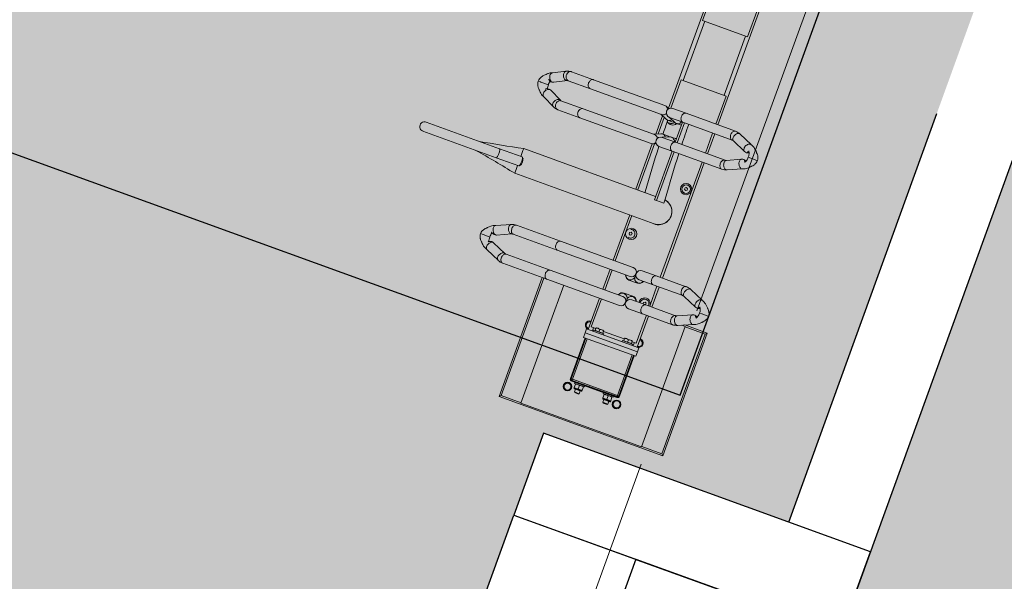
# Model space of a CAD drawing. Header units: metres. Extents: x 134157 to 138734, y 451157 to 455772.
# Tile 704 of 1056: x 136637.07 to 136639.34, y 454018.14 to 454019.43. Entities that reach past the tile are written whole.
import ezdxf

# ---------------------------------------------------------------- set-up
doc = ezdxf.new("R2010")
doc.units = ezdxf.units.M
doc.set_wipeout_variables(frame=1)
doc.linetypes.add('HIDDEN__G5', pattern=[1.125, 0.75, -0.375])
doc.linetypes.add('TR18X20__G2', pattern=[2.6, 1, -0.4, 0, -0.4, 0, -0.4, 0, -0.4])
doc.layers.add('-DR-alg-hulplijnen', color=210, linetype='Continuous', plot=False)
doc.layers.add('-DR-nw-gr-arc-gras', color=7, linetype='Continuous', true_color=0xb5d5a4)
doc.layers.add('-DR-nw-rio-HWA 125', color=170, linetype='HIDDEN__G5', lineweight=13)
doc.layers.add('-DR-nw-vh-arc-tegels 300x300x45', color=253, linetype='Continuous', lineweight=9)
doc.layers.add('-DR-nw-vh-arc-sbs kf bruinrood rabat halfsteens', color=7, linetype='Continuous', lineweight=9, true_color=0xb88485)
for name, color, linetype in [('-DR-nw-vh-band 18-20x25', 2, 'TR18X20__G2'), ('-DR-nw-vh-band 18-20x25 Inritperronbanden', 2, 'Continuous'), ('-DR-nw-vh-block invalide oprit dubbelklinkers', 252, 'Continuous'), ('-DR-nw-vh-block invalide oprit tegels 300x300x60', 252, 'Continuous'), ('-DR-nw-vh-block oprit Utrecht 80cm diep', 7, 'Continuous'), ('-DR-nw-vh-geleidelijntegels noppentegels 300x300x60', 250, 'Continuous'), ('-DR-nw-vh-kantverharding', 3, 'Continuous'), ('-DR-nw-vh-scheiding verhardingen trottoir', 1, 'Continuous'), ('VELOPA-FIG15', 1, 'Continuous'), ('VELOPA-FIG25', 1, 'Continuous')]:
    doc.layers.add(name, color=color, linetype=linetype)
pattern_1 = [(115.335625, (136419.71802, 453326.2367), (-0.223681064, -0.105903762), [0.06, -0.187485]), (205.335625, (136419.71802, 453326.2367), (0.105903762, -0.223681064), [0.06, -0.187485])]

# ---------------------------------------------------------------- blocks, each defined once
blk = doc.blocks.new('*U2306')
at = {"layer": '-DR-alg-hulplijnen', "flags": 128}
blk.add_lwpolyline([(-40, 130), (-40, -1795), (1510, -1795), (1510, 130)], close=True, dxfattribs=at)
at = {"layer": 'VELOPA-FIG15', "color": 252, "linetype": 'Continuous', "lineweight": 9}
for p, q in [((1449.5, -124), (1449.5, 4)), ((1559.5, 0), (1559.5, -0.7)), ((827, -10), (682, -10)), ((1439.5, -10), (1432, -10)), ((1460.5, -5), (1559.5, -5)), ((1559.5, -2), (1559.5, -0.7)), ((1559.5, -5), (1559.5, -2)), ((1559.5, -5), (1559.5, -115)), ((1562.5, -5), (1559.5, -5)), ((1563.8, -5), (1562.5, -5)), ((1564.5, -5), (1563.8, -5)), ((1578, -34.4), (1578, -15.6)), ((1578, -104.4), (1578, -85.6)), ((827, -110), (682, -110)), ((1439.5, -110), (1432, -110)), ((1559.5, -115), (1460.5, -115)), ((1559.5, -115), (1562.5, -115)), ((1559.5, -115), (1559.5, -118)), ((1559.5, -118), (1559.5, -119.3)), ((1559.5, -119.3), (1559.5, -120)), ((1563.8, -115), (1562.5, -115)), ((1564.5, -115), (1563.8, -115))]:
    blk.add_line(p, q, dxfattribs=at)
at = {"layer": 'VELOPA-FIG15', "color": 252, "linetype": 'Continuous', "lineweight": 9, "flags": 128}
for points in [[(1293.2, 61.5), (1292.9, 60.9), (1292.1, 59.9), (1291, 59.2), (1289.7, 58.6), (1288.1, 58.3), (1286.4, 58.2), (1284.6, 58.4), (1282.7, 58.8), (1280.8, 59.4), (1279, 60.2), (1277.4, 61.3), (1275.9, 62.4), (1274.7, 63.7), (1273.7, 65.1), (1273.1, 66.4), (1272.7, 67.8), (1272.7, 69.1), (1273.1, 70.3)], [(1340.8, 61.5), (1341.1, 60.9), (1341.9, 59.9), (1343, 59.2), (1344.3, 58.6), (1345.9, 58.3), (1347.6, 58.2), (1349.4, 58.4), (1351.3, 58.8), (1353.2, 59.4), (1355, 60.2), (1356.6, 61.3), (1358.1, 62.4), (1359.3, 63.7), (1360.3, 65.1), (1360.9, 66.4), (1361.3, 67.8), (1361.3, 69.1), (1360.9, 70.3)], [(918.2, 46), (917.9, 45.5), (917.1, 44.5), (916, 43.7), (914.7, 43.1), (913.1, 42.8), (911.4, 42.7), (909.6, 42.8), (907.7, 43.2), (905.8, 43.8), (904, 44.7), (902.4, 45.7), (900.9, 46.9), (899.7, 48.2), (898.7, 49.6), (898.1, 51), (897.7, 52.4), (897.7, 53.7), (898.1, 54.9), (898.1, 55)], [(965.8, 46), (966.1, 45.5), (966.9, 44.5), (968, 43.7), (969.3, 43.1), (970.9, 42.8), (972.6, 42.7), (974.4, 42.8), (976.3, 43.2), (978.2, 43.8), (980, 44.7), (981.6, 45.7), (983.1, 46.9), (984.3, 48.2), (985.3, 49.6), (985.9, 51), (986.3, 52.4), (986.3, 53.7), (985.9, 54.9), (985.9, 55)], [(1292.5, 58.1), (1292.3, 56.8), (1291.8, 55.5), (1290.9, 54.4), (1289.8, 53.3), (1288.4, 52.4), (1286.7, 51.7), (1284.9, 51.2), (1283, 50.9), (1281, 50.9), (1279.1, 51), (1277.2, 51.4), (1275.4, 52.1), (1273.9, 52.9), (1272.6, 53.8), (1271.6, 55), (1270.9, 56.2), (1270.5, 57.4), (1270.5, 58.1)], [(1341.5, 58.1), (1341.7, 56.8), (1342.2, 55.5), (1343.1, 54.4), (1344.2, 53.3), (1345.6, 52.4), (1347.3, 51.7), (1349.1, 51.2), (1351, 50.9), (1353, 50.9), (1354.9, 51), (1356.8, 51.4), (1358.6, 52.1), (1360.1, 52.9), (1361.4, 53.8), (1362.4, 55), (1363.1, 56.2), (1363.5, 57.4), (1363.5, 58.1)], [(917.5, 42.9), (917.3, 41.6), (916.8, 40.3), (915.9, 39.1), (914.8, 38), (913.4, 37.1), (911.7, 36.4), (909.9, 35.8), (908, 35.5), (906, 35.5), (904.1, 35.7), (902.2, 36.1), (900.4, 36.7), (898.9, 37.5), (897.6, 38.5), (896.6, 39.7), (895.9, 40.9), (895.5, 42.2), (895.5, 42.9)], [(966.5, 42.9), (966.7, 41.6), (967.2, 40.3), (968.1, 39.1), (969.2, 38), (970.6, 37.1), (972.3, 36.4), (974.1, 35.8), (976, 35.5), (978, 35.5), (979.9, 35.7), (981.8, 36.1), (983.6, 36.7), (985.1, 37.5), (986.4, 38.5), (987.4, 39.7), (988.1, 40.9), (988.5, 42.2), (988.5, 42.9)], [(1292.5, -14.9), (1292.3, -16.1), (1291.8, -17.4), (1290.9, -18.6), (1289.8, -19.6), (1288.4, -20.5), (1286.7, -21.2), (1284.9, -21.7), (1283, -22), (1281, -22.1), (1279.1, -21.9), (1277.2, -21.5), (1275.4, -20.9), (1273.9, -20.1), (1272.6, -19.1), (1271.6, -18), (1270.9, -16.8), (1270.5, -15.5), (1270.5, -14.9)], [(1341.5, -14.9), (1341.7, -16.1), (1342.2, -17.4), (1343.1, -18.6), (1344.2, -19.6), (1345.6, -20.5), (1347.3, -21.2), (1349.1, -21.7), (1351, -22), (1353, -22.1), (1354.9, -21.9), (1356.8, -21.5), (1358.6, -20.9), (1360.1, -20.1), (1361.4, -19.1), (1362.4, -18), (1363.1, -16.8), (1363.5, -15.5), (1363.5, -14.9)], [(917.5, -78.1), (917.3, -79.4), (916.8, -80.7), (915.9, -81.9), (914.8, -83), (913.4, -83.9), (911.7, -84.6), (909.9, -85.2), (908, -85.5), (906, -85.5), (904.1, -85.3), (902.2, -84.9), (900.4, -84.3), (898.9, -83.5), (897.6, -82.5), (896.6, -81.3), (895.9, -80.1), (895.5, -78.8), (895.5, -78.1)], [(966.5, -78.1), (966.7, -79.4), (967.2, -80.7), (968.1, -81.9), (969.2, -83), (970.6, -83.9), (972.3, -84.6), (974.1, -85.2), (976, -85.5), (978, -85.5), (979.9, -85.3), (981.8, -84.9), (983.6, -84.3), (985.1, -83.5), (986.4, -82.5), (987.4, -81.3), (988.1, -80.1), (988.5, -78.8), (988.5, -78.1)], [(1292.5, -249), (1292.3, -250.3), (1291.8, -251.6), (1290.9, -252.7), (1289.8, -253.8), (1288.4, -254.7), (1286.7, -255.4), (1284.9, -256), (1283, -256.3), (1281, -256.3), (1279.1, -256.1), (1277.2, -255.7), (1275.4, -255.1), (1273.9, -254.3), (1272.6, -253.3), (1271.6, -252.2), (1270.9, -250.9), (1270.5, -249.6), (1270.5, -249)], [(1341.5, -249), (1341.7, -250.3), (1342.2, -251.6), (1343.1, -252.7), (1344.2, -253.8), (1345.6, -254.7), (1347.3, -255.4), (1349.1, -256), (1351, -256.3), (1353, -256.3), (1354.9, -256.1), (1356.8, -255.7), (1358.6, -255.1), (1360.1, -254.3), (1361.4, -253.3), (1362.4, -252.2), (1363.1, -250.9), (1363.5, -249.6), (1363.5, -249)], [(917.5, -304.2), (917.3, -305.7), (916.8, -307.1), (915.9, -308.5), (914.8, -309.7), (913.4, -310.7), (911.7, -311.6), (909.9, -312.1), (908, -312.5), (906, -312.5), (904.1, -312.3), (902.2, -311.9), (900.4, -311.2), (898.9, -310.2), (897.6, -309.1), (896.6, -307.8), (895.9, -306.4), (895.5, -304.9), (895.5, -304.2)], [(966.5, -304.2), (966.7, -305.7), (967.2, -307.1), (968.1, -308.5), (969.2, -309.7), (970.6, -310.7), (972.3, -311.6), (974.1, -312.1), (976, -312.5), (978, -312.5), (979.9, -312.3), (981.8, -311.9), (983.6, -311.2), (985.1, -310.2), (986.4, -309.1), (987.4, -307.8), (988.1, -306.4), (988.5, -304.9), (988.5, -304.2)], [(917.5, -358.2), (917.3, -359.7), (916.8, -361.2), (915.9, -362.5), (914.8, -363.7), (913.4, -364.8), (911.7, -365.6), (909.9, -366.2), (908, -366.5), (906, -366.6), (904.1, -366.4), (902.2, -365.9), (900.4, -365.2), (898.9, -364.3), (897.6, -363.1), (896.6, -361.8), (895.9, -360.4), (895.5, -359), (895.5, -358.2)], [(918, -360), (918.4, -361.2), (918.6, -362.7)], [(966, -360), (965.6, -361.2), (965.4, -362.7)], [(966.5, -358.2), (966.7, -359.7), (967.2, -361.2), (968.1, -362.5), (969.2, -363.7), (970.6, -364.8), (972.3, -365.6), (974.1, -366.2), (976, -366.5), (978, -366.6), (979.9, -366.4), (981.8, -365.9), (983.6, -365.2), (985.1, -364.3), (986.4, -363.1), (987.4, -361.8), (988.1, -360.4), (988.5, -359), (988.5, -358.2)], [(1292.5, -356.7), (1292.3, -358.1), (1291.8, -359.3), (1290.9, -360.5), (1289.8, -361.6), (1288.4, -362.5), (1286.7, -363.2), (1284.9, -363.7), (1283, -364), (1281, -364.1), (1279.1, -363.9), (1277.2, -363.5), (1275.4, -362.9), (1273.9, -362.1), (1272.6, -361.1), (1271.6, -359.9), (1270.9, -358.7), (1270.5, -357.4), (1270.5, -356.7)], [(1293.6, -361.9), (1293.4, -363.2), (1292.9, -364.6), (1292.1, -366), (1291, -367.3), (1289.7, -368.6), (1288.1, -369.7), (1286.4, -370.6), (1284.6, -371.4), (1282.7, -371.9), (1280.8, -372.1), (1279, -372.2), (1277.4, -372), (1275.9, -371.5), (1274.7, -370.8), (1273.7, -369.9), (1273.1, -368.9)], [(1293.2, -360), (1293.4, -360.6), (1293.6, -361.9)], [(1340.8, -360), (1340.6, -360.6), (1340.4, -361.9)], [(1340.4, -361.9), (1340.6, -363.2), (1341.1, -364.6), (1341.9, -366), (1343, -367.3), (1344.3, -368.6), (1345.9, -369.7), (1347.6, -370.6), (1349.4, -371.4), (1351.3, -371.9), (1353.2, -372.1), (1355, -372.2), (1356.6, -372), (1358.1, -371.5), (1359.3, -370.8), (1360.3, -369.9), (1360.9, -368.9)], [(1341.5, -356.7), (1341.7, -358.1), (1342.2, -359.3), (1343.1, -360.5), (1344.2, -361.6), (1345.6, -362.5), (1347.3, -363.2), (1349.1, -363.7), (1351, -364), (1353, -364.1), (1354.9, -363.9), (1356.8, -363.5), (1358.6, -362.9), (1360.1, -362.1), (1361.4, -361.1), (1362.4, -359.9), (1363.1, -358.7), (1363.5, -357.4), (1363.5, -356.7)], [(918.6, -362.7), (918.4, -364.2), (917.9, -365.8), (917.1, -367.3), (916, -368.7), (914.7, -370.1), (913.1, -371.2), (911.4, -372.2), (909.6, -372.9), (907.7, -373.4), (905.8, -373.6), (904, -373.5), (902.4, -373.1), (900.9, -372.5), (899.7, -371.6), (898.7, -370.6), (898.3, -369.9)], [(965.4, -362.7), (965.6, -364.2), (966.1, -365.8), (966.9, -367.3), (968, -368.7), (969.3, -370.1), (970.9, -371.2), (972.6, -372.2), (974.4, -372.9), (976.3, -373.4), (978.2, -373.6), (980, -373.5), (981.6, -373.1), (983.1, -372.5), (984.3, -371.6), (985.3, -370.6), (985.7, -369.9)], [(1129.5, -450.9), (1127.5, -451), (1125.6, -451.1), (1123.9, -451.3), (1122.3, -451.6), (1120.9, -451.9), (1119.8, -452.3), (1119, -452.8), (1118.6, -453.2), (1118.5, -453.6)], [(1140.5, -453.6), (1140.4, -453.2), (1140, -452.8), (1139.2, -452.3), (1138.1, -451.9), (1136.7, -451.6), (1135.1, -451.3), (1133.4, -451.1), (1131.5, -451), (1129.5, -450.9)]]:
    blk.add_lwpolyline(points, dxfattribs=at)
at = {"layer": 'VELOPA-FIG25', "color": 252, "linetype": 'Continuous', "lineweight": 9}
for p, q in [((1354.5, 140), (1354.5, 85)), ((1358, 136.5), (1354.5, 140)), ((1654.5, 140), (1354.5, 140)), ((1358, 136.5), (1358, 87.5)), ((1651, 136.5), (1358, 136.5)), ((1651, 136.5), (1654.5, 140)), ((1651, 87.5), (1651, 136.5)), ((1654.5, -260), (1654.5, 140)), ((942, 112), (942, 113.7)), ((1317, 128.4), (1317, 130)), ((1317, 128), (1317, 128.4)), ((1317, 114), (1317, 128)), ((1317, 114), (1317, 113.7)), ((1317, 113.7), (1317, 107.5)), ((942, 111.6), (942, 112)), ((942, 97.2), (942, 111.6)), ((942, 97.2), (942, 96.9)), ((942, 96.9), (942, 90.7)), ((1287.3, 103), (1273.1, 70.3)), ((1293.2, 61.5), (1307.6, 94.4)), ((1326.4, 94.4), (1340.8, 61.5)), ((1360.9, 70.3), (1346.7, 103)), ((912.4, 87), (898.1, 55)), ((918.2, 46), (932.5, 78.2)), ((951.5, 78.2), (965.8, 46)), ((985.9, 55), (971.6, 87)), ((1357, 87.5), (1357, 79.3)), ((1652, 87.5), (1357, 87.5)), ((1652, -207.5), (1652, 87.5)), ((1270.5, 58.1), (1270.5, -14.9)), ((1292.5, -14.9), (1292.5, 58.1)), ((1341.5, 58.1), (1341.5, -14.9)), ((1363.5, -14.9), (1363.5, 58.1)), ((895.5, 42.9), (895.5, -78.1)), ((917.5, -78.1), (917.5, 42.9)), ((966.5, 42.9), (966.5, -78.1)), ((988.5, -78.1), (988.5, 42.9)), ((895.5, 0), (613.5, 0)), ((966.5, 0), (917.5, 0)), ((1270.5, 0), (988.5, 0)), ((1341.5, 0), (1292.5, 0)), ((1439.5, 0), (1363.5, 0)), ((1434.1, 8), (1424.9, 8)), ((1439.5, -124), (1439.5, 4)), ((1439.5, 4), (1449.5, 4)), ((1449.5, 4), (1460.5, 4)), ((1460.5, -124), (1460.5, 4)), ((1559.5, 0), (1460.5, 0)), ((1584.1, 8), (1574.9, 8)), ((682, -5.2), (613.5, -5.2)), ((682, -115.2), (682, -5.2)), ((895.5, -5.2), (827, -5.2)), ((827, -5.2), (827, -115.2)), ((966.5, -5.2), (917.5, -5.2)), ((1270.5, -5.2), (988.5, -5.2)), ((1056, -18.5), (1057.8, -15.5)), ((1057.8, -21.5), (1056, -18.5)), ((1057.8, -15.5), (1061.2, -15.5)), ((1061.2, -21.5), (1057.8, -21.5)), ((1061.2, -15.5), (1063, -18.5)), ((1063, -18.5), (1061.2, -21.5)), ((1270.5, -14.9), (1270.5, -49.2)), ((1341.5, -5.2), (1292.5, -5.2)), ((1292.5, -49.2), (1292.5, -14.9)), ((1336, -18.5), (1337.8, -15.5)), ((1337.8, -21.5), (1336, -18.5)), ((1337.8, -15.5), (1341.2, -15.5)), ((1341.2, -21.5), (1337.8, -21.5)), ((1341.2, -15.5), (1341.5, -16)), ((1341.5, -21), (1341.2, -21.5)), ((1341.5, -14.9), (1341.5, -49.2)), ((1432, -5.2), (1363.5, -5.2)), ((1363.5, -49.2), (1363.5, -14.9)), ((1429.5, -15.5), (1429.5, -15.5)), ((1431, -15.5), (1429.5, -15.5)), ((1436.2, -15.5), (1431, -15.5)), ((1432, -15.5), (1432, -5.2)), ((1437, -15.5), (1436.2, -15.5)), ((1436.2, -15.5), (1436.2, -20.3)), ((1436.2, -20.3), (1436.2, -25)), ((1439.5, -13), (1437, -13)), ((1437, -37), (1437, -13)), ((1559.5, -0.7), (1460.5, -0.7)), ((1559.5, -2), (1460.5, -2)), ((1562.5, -115), (1562.5, -5)), ((1563.8, -115), (1563.8, -5)), ((1564.5, -5), (1564.5, -115)), ((1567, -13), (1564.5, -13)), ((1567, -13), (1567, -37)), ((1567, -15.5), (1567, -15.5)), ((1567.7, -15.5), (1567, -15.5)), ((1567.5, -19), (1567, -19)), ((1576.2, -15.5), (1567.7, -15.5)), ((1574.9, -8), (1584.1, -8)), ((1576.2, -15.5), (1577, -15.5)), ((1577, -15.5), (1577, -15.5)), ((1578, -15.6), (1577, -15.6)), ((1579, -33.4), (1579, -16.6)), ((1585.7, -19), (1579, -19)), ((1587, -20.3), (1585.7, -19)), ((1585.7, -31), (1585.7, -19)), ((1587, -29.7), (1587, -20.3)), ((1429.5, -34.5), (1429.5, -34.5)), ((1429.5, -34.5), (1431, -34.5)), ((1431, -25), (1436.2, -25)), ((1436.2, -34.5), (1431, -34.5)), ((1432, -85.5), (1432, -34.5)), ((1436.2, -25), (1436.2, -29.7)), ((1436.2, -29.7), (1436.2, -34.5)), ((1436.2, -34.5), (1437, -34.5)), ((1437, -37), (1439.5, -37)), ((1564.5, -37), (1567, -37)), ((1567, -31), (1567.5, -31)), ((1567, -34.5), (1567, -34.5)), ((1567.7, -34.5), (1567, -34.5)), ((1576.2, -25), (1567.7, -25)), ((1576.2, -34.5), (1567.7, -34.5)), ((1576.2, -34.5), (1577, -34.5)), ((1577, -34.4), (1578, -34.4)), ((1577, -34.5), (1577, -34.5)), ((1579, -31), (1585.7, -31)), ((1585.7, -31), (1587, -29.7)), ((1097.5, -55.8), (1107.5, -55.8)), ((1107.5, -73.7), (1107.5, -55.8)), ((1159.6, -401.2), (1159.6, -60.1)), ((1277.1, -59.4), (1277.1, -61.1)), ((1281.5, -60.2), (1289, -60.2)), ((1289.2, -60.2), (1289, -60.2)), ((1301.1, -70.7), (1301.1, -49.7)), ((1332.8, -49.7), (1332.8, -70.7)), ((1345, -60.2), (1344.8, -60.2)), ((1345, -60.2), (1352.5, -60.2)), ((1356.8, -61.1), (1356.8, -59.4)), ((895.5, -78.1), (895.5, -110.6)), ((917.5, -73.7), (966.5, -73.7)), ((917.5, -110.6), (917.5, -78.1)), ((917.5, -78.6), (966.5, -78.6)), ((925.2, -91.3), (925.2, -81.2)), ((958.8, -81.2), (958.8, -91.3)), ((966.5, -78.1), (966.5, -110.6)), ((988.5, -73.7), (1107.5, -73.7)), ((988.5, -110.6), (988.5, -78.1)), ((988.5, -78.6), (1107.5, -78.6)), ((1099.3, -78.6), (1099.3, -401.1)), ((1107.5, -73.7), (1107.5, -78.6)), ((1270.5, -71.2), (1270.5, -249)), ((1292.5, -249), (1292.5, -71.2)), ((1341.5, -71.2), (1341.5, -249)), ((1363.5, -249), (1363.5, -71.2)), ((1429.5, -85.5), (1429.5, -85.5)), ((1431, -85.5), (1429.5, -85.5)), ((1436.2, -85.5), (1431, -85.5)), ((1437, -85.5), (1436.2, -85.5)), ((1436.2, -85.5), (1436.2, -90.2)), ((1436.2, -90.2), (1436.2, -95)), ((1439.5, -83), (1437, -83)), ((1437, -107), (1437, -83)), ((1567, -83), (1564.5, -83)), ((1567, -83), (1567, -107)), ((1567, -85.5), (1567, -85.5)), ((1567.7, -85.5), (1567, -85.5)), ((1567.5, -89), (1567, -89)), ((1576.2, -85.5), (1567.7, -85.5)), ((1576.2, -85.5), (1577, -85.5)), ((1577, -85.5), (1577, -85.5)), ((1578, -85.6), (1577, -85.6)), ((1579, -103.4), (1579, -86.6)), ((1585.7, -89), (1579, -89)), ((1587, -90.2), (1585.7, -89)), ((1585.7, -101), (1585.7, -89)), ((1587, -99.7), (1587, -90.2)), ((917.5, -111.2), (924.3, -95.5)), ((925.2, -112.2), (925.2, -102.1)), ((958.8, -102.1), (958.8, -112.2)), ((959.7, -95.5), (966.5, -111.2)), ((1099.3, -104.5), (1097.5, -104.5)), ((1196, -103.5), (1197.8, -100.5)), ((1197.8, -106.5), (1196, -103.5)), ((1197.8, -100.5), (1201.2, -100.5)), ((1201.2, -106.5), (1197.8, -106.5)), ((1201.2, -100.5), (1203, -103.5)), ((1203, -103.5), (1201.2, -106.5)), ((1429.5, -104.5), (1429.5, -104.5)), ((1429.5, -104.5), (1431, -104.5)), ((1431, -95), (1436.2, -95)), ((1436.2, -104.5), (1431, -104.5)), ((1432, -115.2), (1432, -104.5)), ((1436.2, -95), (1436.2, -99.7)), ((1436.2, -99.7), (1436.2, -104.5)), ((1436.2, -104.5), (1437, -104.5)), ((1437, -107), (1439.5, -107)), ((1564.5, -107), (1567, -107)), ((1567, -101), (1567.5, -101)), ((1567, -104.5), (1567, -104.5)), ((1567.7, -104.5), (1567, -104.5)), ((1576.2, -95), (1567.7, -95)), ((1576.2, -104.5), (1567.7, -104.5)), ((1584.1, -112), (1574.9, -112)), ((1576.2, -104.5), (1577, -104.5)), ((1577, -104.4), (1578, -104.4)), ((1577, -104.5), (1577, -104.5)), ((1579, -101), (1585.7, -101)), ((1585.7, -101), (1587, -99.7)), ((613.5, -115.2), (682, -115.2)), ((898.5, -120), (613.5, -120)), ((827, -115.2), (896.5, -115.2)), ((895.5, -129.9), (895.5, -304.2)), ((899.3, -118.9), (896.4, -125.6)), ((917.5, -132.1), (924.3, -116.4)), ((917.5, -304.2), (917.5, -129.9)), ((964.4, -127.3), (919.6, -127.3)), ((962.3, -122.4), (921.7, -122.4)), ((959.7, -116.4), (966.5, -132.1)), ((966.5, -129.9), (966.5, -304.2)), ((987.6, -125.6), (984.7, -118.9)), ((1099.3, -122.4), (986.2, -122.4)), ((1099.3, -127.3), (988.2, -127.3)), ((988.5, -304.2), (988.5, -129.9)), ((1159.6, -115.2), (1270.5, -115.2)), ((1270.5, -120), (1159.6, -120)), ((1292.5, -115.2), (1341.5, -115.2)), ((1341.5, -120), (1292.5, -120)), ((1363.5, -115.2), (1432, -115.2)), ((1439.5, -120), (1363.5, -120)), ((1424.9, -128), (1434.1, -128)), ((1439.5, -124), (1449.5, -124)), ((1449.5, -124), (1460.5, -124)), ((1559.5, -118), (1460.5, -118)), ((1460.5, -119.3), (1559.5, -119.3)), ((1559.5, -120), (1460.5, -120)), ((1574.9, -128), (1584.1, -128)), ((1363.5, -207.5), (1652, -207.5)), ((1651, -256.5), (1651, -207.5)), ((1270.5, -249), (1270.5, -356.7)), ((1292.5, -356.7), (1292.5, -249)), ((1341.5, -249), (1341.5, -356.7)), ((1363.5, -356.7), (1363.5, -249)), ((1363.5, -256.5), (1651, -256.5)), ((1363.5, -260), (1654.5, -260)), ((1651, -256.5), (1654.5, -260)), ((895.5, -304.2), (895.5, -358.2)), ((917.5, -358.2), (917.5, -304.2)), ((966.5, -304.2), (966.5, -358.2)), ((988.5, -358.2), (988.5, -304.2)), ((932.3, -388.3), (918, -360)), ((966, -360), (951.7, -388.3)), ((1307.6, -392.4), (1293.2, -360)), ((1340.8, -360), (1326.4, -392.4)), ((898.3, -369.9), (912.7, -398.2)), ((971.3, -398.2), (985.7, -369.9)), ((1273.1, -368.9), (1287.4, -401.3)), ((1346.6, -401.3), (1360.9, -368.9)), ((932.6, -389), (932.4, -388.4)), ((942, -399.9), (942, -397.9)), ((942, -399.9), (942, -400.3)), ((942, -416.6), (942, -400.3)), ((951.6, -388.4), (951.4, -389.1)), ((1118.5, -398.1), (1118.5, -453.6)), ((1121.3, -395.1), (1118.8, -397.4)), ((1140.2, -397.4), (1137.7, -395.1)), ((1140.5, -453.6), (1140.5, -398.1)), ((1307.7, -392.7), (1307.6, -392.4)), ((1317, -406.7), (1317, -405)), ((1317, -406.7), (1317, -407.1)), ((1317, -421.4), (1317, -407.1)), ((1326.4, -392.4), (1326.3, -392.7)), ((942, -417), (942, -416.6)), ((942, -423), (942, -417)), ((1317, -421.7), (1317, -421.4)), ((1317, -427.9), (1317, -421.7)), ((1118.5, -453.6), (1118.5, -632.7)), ((1140.5, -453.6), (1140.5, -632.7))]:
    blk.add_line(p, q, dxfattribs=at)
at = {"layer": 'VELOPA-FIG25', "color": 252, "linetype": 'Continuous', "lineweight": 9, "flags": 128}
for points in [[(942, 113.7), (938.7, 113.2), (936.1, 112.5), (934.2, 111.7), (932.1, 110.8), (930.6, 109.9), (929.2, 108.9), (927.3, 107.3), (925.6, 105.5), (924.9, 104.7), (924.2, 104.2), (922.7, 102.9), (921, 101.2), (917.7, 97.6), (916.3, 95.7), (914.8, 93.2), (913.3, 90.1), (912.1, 86.2)], [(971.9, 86.2), (970.7, 90.1), (969.2, 93.2), (967.7, 95.7), (966.3, 97.6), (963, 101.2), (961.3, 102.9), (959.8, 104.2), (959.1, 104.7), (958.4, 105.5), (956.7, 107.3), (954.8, 108.9), (953.4, 109.9), (951.9, 110.8), (949.8, 111.7), (947.9, 112.5), (945.3, 113.2), (942, 113.7)], [(1317, 130), (1313.6, 129.5), (1310.8, 128.7), (1308.3, 127.6), (1306.6, 126.7), (1305.5, 126.1), (1305, 125.7), (1304.2, 125.2), (1302.6, 123.9), (1301, 122.3), (1300.4, 121.5), (1299.7, 120.9), (1298.4, 119.8), (1297, 118.5), (1294.7, 116.1), (1292.5, 113.6), (1291.1, 111.5), (1289.6, 109), (1288.2, 106), (1287.1, 102.3)], [(1346.9, 102.3), (1345.8, 106), (1344.4, 109), (1342.9, 111.5), (1341.5, 113.6), (1338.6, 116.9), (1337, 118.5), (1335.6, 119.8), (1334.9, 120.4), (1334.3, 120.9), (1333.6, 121.5), (1333, 122.3), (1331.4, 123.9), (1329.8, 125.2), (1328.7, 126), (1328, 126.4), (1326.9, 127), (1325.3, 127.8), (1323.2, 128.7), (1320.4, 129.5), (1317, 130)], [(928, 87), (928, 87), (928.1, 87.1), (928.5, 87.4), (929.2, 87.9), (930.1, 88.5), (931.3, 89.1), (932.7, 89.7), (934.3, 90.1), (936.3, 90.5), (938.9, 90.8), (942, 90.7)], [(942, 90.7), (944.6, 90.8), (946.9, 90.6), (948.8, 90.4), (950.3, 90), (952.6, 89.2), (954.5, 88.1), (955.2, 87.6), (955.6, 87.3), (955.8, 87.2), (955.8, 87.2)], [(1287.2, 102.3), (1287.1, 101.4), (1287.3, 99.9), (1287.8, 98.4), (1288.8, 96.9), (1290.1, 95.5), (1291.7, 94.2), (1293.5, 93.1), (1295.5, 92.2), (1297.5, 91.6), (1299.5, 91.2), (1301.5, 91.1), (1303.3, 91.4), (1304.9, 91.9), (1306.2, 92.6), (1307.2, 93.6), (1307.6, 94.5)], [(1306.2, 105.8), (1306.7, 104.9), (1307.2, 103.8), (1307.5, 102.7), (1307.5, 102), (1307.4, 101.5), (1307.1, 101.3), (1306.6, 101.4), (1306, 101.9), (1305.5, 102.6), (1305.3, 103.7), (1305.2, 104.7), (1305.2, 105.2)], [(1317, 107.4), (1319.6, 107.6), (1321.9, 107.4), (1323.8, 107.1), (1325.3, 106.7), (1327.6, 105.9), (1329.5, 104.8), (1330.2, 104.2), (1330.6, 103.9), (1330.7, 103.8), (1330.7, 103.9)], [(1346.8, 102.3), (1347, 101.4), (1346.7, 99.9), (1346.2, 98.4), (1345.2, 96.9), (1343.9, 95.5), (1342.3, 94.2), (1340.5, 93.1), (1338.5, 92.2), (1336.5, 91.6), (1334.5, 91.2), (1332.5, 91.1), (1330.7, 91.4), (1329.1, 91.9), (1327.8, 92.6), (1326.8, 93.6), (1326.4, 94.5)], [(1326.5, 102.2), (1326.6, 101.6), (1326.8, 101.4), (1327.3, 101.4), (1327.9, 101.7), (1328.5, 102.5), (1328.7, 103.6), (1328.8, 104.7), (1328.8, 105.2)], [(912.2, 86.2), (912.1, 85.2), (912.3, 83.7), (912.8, 82.2), (913.8, 80.7), (915.1, 79.3), (916.7, 77.9), (918.5, 76.8), (920.5, 75.9), (922.5, 75.3), (924.5, 74.9), (926.5, 74.9), (928.3, 75.1), (929.9, 75.7), (931.2, 76.5), (932.2, 77.5), (932.5, 78.3)], [(931.5, 89.2), (931.7, 88.8), (932.2, 87.7), (932.5, 86.6), (932.5, 85.8), (932.4, 85.3), (932.1, 85.1), (931.6, 85.2), (931, 85.6), (930.5, 86.3), (930.3, 87.3), (930.2, 88.4), (930.2, 88.5)], [(951.5, 86), (951.6, 85.4), (951.8, 85.1), (952.3, 85.1), (952.9, 85.4), (953.5, 86.2), (953.7, 87.3), (953.8, 88.4), (953.8, 88.5)], [(971.8, 86.2), (972, 85.2), (971.7, 83.7), (971.2, 82.2), (970.2, 80.7), (968.9, 79.3), (967.3, 77.9), (965.5, 76.8), (963.5, 75.9), (961.5, 75.3), (959.5, 74.9), (957.5, 74.9), (955.7, 75.1), (954.1, 75.7), (952.8, 76.5), (951.8, 77.5), (951.5, 78.3)], [(1424.9, 8), (1423.9, 6.3), (1422.9, 4.5), (1421.4, 1.9), (1420.3, 0)], [(1438.7, 0), (1437.8, 1.7), (1436.7, 3.5), (1435.2, 6.1), (1434.1, 8)], [(1574.9, 8), (1573.9, 6.3), (1572.9, 4.5), (1571.4, 1.9), (1570.3, 0)], [(1570.3, 0), (1571.2, -1.7), (1572.3, -3.5), (1573.8, -6.1), (1574.9, -8)], [(1588.7, 0), (1587.8, 1.7), (1586.7, 3.5), (1585.2, 6.1), (1584.1, 8)], [(1584.1, -8), (1585.1, -6.3), (1586.1, -4.5), (1587.6, -1.9), (1588.7, 0)], [(1567.7, -15.5), (1567.1, -18.7), (1567.1, -19)], [(1576.9, -19), (1576.9, -18.5), (1576.2, -15.5)], [(1567.1, -31), (1567.1, -31.5), (1567.7, -34.5)], [(1576.2, -34.5), (1576.9, -31.3), (1576.9, -31)], [(925.1, -81.2), (925.2, -81.1), (924.7, -78.6)], [(958.9, -81.2), (958.8, -81.1), (959.3, -78.6)], [(1567.7, -85.5), (1567.1, -88.7), (1567.1, -89)], [(1576.9, -89), (1576.9, -88.5), (1576.2, -85.5)], [(923.6, -97), (924.6, -98.6), (925.1, -102.1)], [(960.4, -97), (959.4, -98.6), (958.9, -102.1)], [(1204.5, -94.8), (1202.8, -94), (1200.9, -93.6), (1199, -93.5), (1197.1, -93.8), (1195.3, -94.4), (1193.7, -95.4), (1192.3, -96.6), (1191.1, -98.1), (1190.2, -99.8), (1189.7, -101.6), (1189.5, -103.5), (1189.7, -105.4), (1189.9, -106.2), (1189.7, -105.4), (1189.5, -103.5), (1189.7, -101.6), (1190.2, -99.8), (1191.1, -98.1), (1192.3, -96.6), (1193.7, -95.4), (1195.3, -94.4), (1197.1, -93.8), (1199, -93.5), (1200.9, -93.6), (1202.8, -94), (1204.5, -94.8), (1206, -95.9), (1207.4, -97.3), (1208.4, -98.9), (1209.1, -100.7), (1209.5, -102.5), (1209.5, -104.5), (1209.1, -106.2)], [(1567.1, -101), (1567.1, -101.5), (1567.7, -104.5)], [(1574.9, -112), (1573.9, -113.7), (1572.9, -115.5), (1571.4, -118.1), (1570.3, -120)], [(1576.2, -104.5), (1576.9, -101.3), (1576.9, -101)], [(1588.7, -120), (1587.8, -118.3), (1586.7, -116.5), (1585.2, -113.9), (1584.1, -112)], [(898.6, -120.4), (898.4, -119.5), (898.2, -117.8)], [(1420.3, -120), (1421.2, -121.7), (1422.3, -123.5), (1423.8, -126.1), (1424.9, -128)], [(1434.1, -128), (1435.1, -126.3), (1436.1, -124.5), (1437.6, -121.9), (1438.7, -120)], [(1570.3, -120), (1571.2, -121.7), (1572.3, -123.5), (1573.8, -126.1), (1574.9, -128)], [(1584.1, -128), (1585.1, -126.3), (1586.1, -124.5), (1587.6, -121.9), (1588.7, -120)], [(912.6, -398), (913.3, -400.4), (914.7, -403.1), (916, -405.1), (917.1, -406.5), (918.1, -407.8), (919.5, -409.4), (921.2, -411), (923, -412.6), (924.5, -414.2), (925.8, -415.6), (927, -416.8), (927.9, -417.5), (928.8, -418.2), (930.1, -419.1), (932, -420.2), (933.9, -421), (936.1, -421.8), (938.8, -422.5), (942, -423)], [(912.7, -398.2), (912.8, -398.5), (913.8, -399.8), (915.1, -400.8), (916.7, -401.5), (918.5, -401.9), (920.5, -401.9), (922.5, -401.6), (924.5, -401), (926.5, -400.2), (928.3, -399), (929.9, -397.6), (931.2, -396.1), (932.2, -394.4), (932.7, -392.7), (933, -391.1)], [(931.4, -399.6), (931.1, -400.1), (930.5, -401.1), (930.3, -401.8), (930.2, -402), (930.2, -401.8), (930.3, -401.3), (930.3, -400.6)], [(933, -391.1), (932.7, -389.5), (932.3, -388.3)], [(942, -423), (944.9, -422.6), (947.5, -421.9), (949.6, -421.2), (951.4, -420.4), (953.3, -419.4), (954.7, -418.6), (955.7, -417.9), (958.1, -415.8), (959.9, -413.8), (960.7, -412.9), (961.7, -412), (962.9, -411), (964.2, -409.7), (965.9, -407.8), (968, -405.1), (969.5, -402.8), (970.8, -400.1), (971.5, -398)], [(951.1, -391.1), (951.3, -389.5), (951.7, -388.3)], [(971.3, -398.2), (971.2, -398.5), (970.2, -399.8), (968.9, -400.8), (967.3, -401.5), (965.5, -401.9), (963.5, -401.9), (961.5, -401.6), (959.5, -401), (957.5, -400.2), (955.7, -399), (954.1, -397.6), (952.8, -396.1), (951.8, -394.4), (951.3, -392.7), (951.1, -391.1)], [(1129.5, -395.4), (1127.5, -395.4), (1125.6, -395.6), (1123.9, -395.8), (1122.3, -396.1), (1120.9, -396.4), (1119.8, -396.8), (1119, -397.2), (1118.6, -397.7), (1118.5, -398.1)], [(1121.3, -395.1), (1121.4, -395), (1122.1, -394.6), (1123.2, -394.3), (1124.5, -394), (1126, -393.8), (1127.7, -393.6), (1129.5, -393.6)], [(1129.5, -393.6), (1131.3, -393.6), (1133, -393.8), (1134.5, -394), (1135.8, -394.3), (1136.9, -394.6), (1137.6, -395), (1137.7, -395.1)], [(1140.5, -398.1), (1140.4, -397.7), (1140, -397.2), (1139.2, -396.8), (1138.1, -396.4), (1136.7, -396.1), (1135.1, -395.8), (1133.4, -395.6), (1131.5, -395.4), (1129.5, -395.4)], [(1287.4, -401.1), (1288.2, -404), (1289.6, -407), (1291.1, -409.5), (1292.4, -411.4), (1295.4, -414.8), (1297, -416.4), (1298.5, -417.7), (1299.1, -418.3), (1299.7, -418.8), (1300.3, -419.4), (1301, -420.2), (1302.6, -421.8), (1304.2, -423.1), (1305.3, -423.9), (1306, -424.3), (1307.1, -424.9), (1308.7, -425.7), (1310.8, -426.6), (1313.6, -427.4), (1317, -427.9)], [(1287.5, -401.3), (1287.8, -402), (1288.8, -403.1), (1290.1, -403.9), (1291.7, -404.4), (1293.5, -404.6), (1295.5, -404.6), (1297.5, -404.2), (1299.5, -403.6), (1301.5, -402.7), (1303.3, -401.5), (1304.9, -400.2), (1306.2, -398.8), (1307.2, -397.3), (1307.7, -395.8), (1308, -394.3)], [(1306.8, -402.7), (1306.7, -402.9), (1306.1, -403.9), (1305.5, -405.1), (1305.3, -405.9), (1305.2, -406.2), (1305.2, -406.2)], [(1308, -394.3), (1307.7, -392.9), (1307.5, -392.4)], [(1317, -427.9), (1320.4, -427.4), (1323.2, -426.6), (1325.7, -425.5), (1327.4, -424.7), (1328.5, -424), (1329, -423.6), (1329.8, -423.1), (1331.4, -421.8), (1333, -420.2), (1333.7, -419.4), (1334.3, -418.8), (1334.9, -418.3), (1335.5, -417.7), (1337, -416.4), (1338.6, -414.8), (1341.6, -411.4), (1342.9, -409.5), (1344.4, -407), (1345.8, -404), (1346.6, -401.1)], [(1326.2, -393.1), (1325.7, -395), (1325.5, -397.3), (1325.8, -399.4), (1326.3, -401.1), (1327.4, -403.5), (1327.9, -404.3), (1328.3, -404.9), (1328.5, -405.3), (1328.5, -405.3)], [(1326.1, -394.3), (1326.3, -392.9), (1326.5, -392.4)], [(1346.5, -401.3), (1346.2, -402), (1345.2, -403.1), (1343.9, -403.9), (1342.3, -404.4), (1340.5, -404.6), (1338.5, -404.6), (1336.5, -404.2), (1334.5, -403.6), (1332.5, -402.7), (1330.7, -401.5), (1329.1, -400.2), (1327.8, -398.8), (1326.8, -397.3), (1326.3, -395.8), (1326.1, -394.3)]]:
    blk.add_lwpolyline(points, dxfattribs=at)
at = {"layer": 'VELOPA-FIG25', "color": 252, "linetype": 'Continuous', "lineweight": 9}
for centre, radius in [((1579.5, 0), 10), ((1579.5, 0), 7.99), ((1059.5, -18.5), 13), ((1059.5, -18.5), 10), ((1199.5, -102), 13), ((1579.5, -120), 10), ((1579.5, -120), 7.99)]:
    blk.add_circle(centre, radius, dxfattribs=at)
for centre, radius, start, end in [((1314.5, 89.1), 18.5, 82.1107, 127.3754), ((1296.2, 99), 12.3, 338.4992, 33.8567), ((1336.1, 98.8), 10.6, 147.1939, 204.3385), ((1334, 101.4), 7.59, 145.259, 174.2319), ((921.3, 82.9), 12.2, 337.8613, 31.5545), ((961, 82.7), 10.6, 146.3888, 204.8402), ((958.2, 85.5), 6.81, 146.8801, 175.2455), ((1300.9, 58), 30.4, 156.2878, 179.9032), ((1333, 58), 30.5, 0.1353, 23.6737), ((925.1, 42.9), 29.6, 155.7871, 179.8918), ((925.1, 42.9), 7.55, 155.1689, 179.649), ((958.8, 42.8), 7.74, 0.6599, 24.5221), ((958.8, 42.8), 29.7, 0.1503, 24.1702), ((1300.9, 58), 8.35, 155.7767, 179.7133), ((1333, 58), 8.53, 0.5438, 23.9662), ((1429.5, 0), 10, 0, 180), ((1429.5, 0), 7.99, 0, 180), ((1559.5, -5), 5, 0, 90), ((1339.5, -18.5), 13, 81.1456, 278.8544), ((1339.5, -18.5), 10, 78.4571, 281.5429), ((1438.2, -20.3), 8.65, 146.7092, 213.2908), ((1438.2, -20.3), 8.65, 146.7092, 213.2908), ((1559.5, -5), 4.33, 0, 90), ((1559.5, -5), 3, 0, 90), ((1582.9, -20.3), 15.9, 162.623, 197.377), ((1561.1, -20.3), 15.9, 342.623, 17.377), ((1578, -16.6), 1, 0, 90), ((1129.5, -60.2), 30.5, 351.3116, 171.5322), ((1129.5, -60), 30.1, 359.7685, 171.8778), ((1289.1, -49.3), 11, 269.9037, 72.138), ((1289.1, -49.7), 12, 0, 73.7845), ((1344.8, -49.7), 12, 106.2055, 180), ((1344.9, -49.3), 11, 107.862, 270.0963), ((1438.2, -29.7), 8.65, 146.7092, 213.2908), ((1438.2, -29.7), 8.65, 146.7092, 213.2908), ((1582.9, -29.7), 15.9, 162.623, 197.377), ((1561.1, -29.7), 15.9, 342.623, 17.377), ((1578, -33.4), 1, 270, 0), ((898.4, 2522.8), 2586.4, 270.4234, 271.5091), ((906.3, 2314.2), 2377.6, 271.9815, 274.6127), ((1281.5, -49.2), 11, 180, 0), ((1281.5, -71.2), 11, 0, 180), ((1289.2, -71.2), 11, 287.5246, 90.0271), ((1344.8, -71.2), 11, 89.9725, 252.4757), ((1352.5, -49.2), 11, 180, 0), ((1352.5, -71.2), 11, 0, 180), ((914.4, -91.2), 10.8, 336.647, 73.2243), ((919.5, -102), 13, 308.5211, 64.2094), ((969.6, -91.2), 10.8, 106.7757, 203.353), ((1289.1, -70.7), 12, 286.2155, 0), ((1344.8, -70.7), 12, 180, 253.7945), ((1438.2, -90.2), 8.65, 146.7092, 213.2908), ((1438.2, -90.2), 8.65, 146.7092, 213.2908), ((1582.9, -90.2), 15.9, 162.623, 197.377), ((1561.1, -90.2), 15.9, 342.623, 17.377), ((1578, -86.6), 1, 0, 90), ((906.5, -110.6), 11, 180, 0), ((914.5, -112.2), 10.6, 336.4236, 53.9238), ((919.5, -103.5), 10, 344.534, 60), ((898.4, 2472.4), 2584.7, 270.5924, 271.3342), ((969.5, -112.2), 10.6, 126.0762, 203.5764), ((977.5, -110.6), 11, 180, 0), ((906.3, 2265.5), 2377.7, 271.9815, 274.6127), ((1199.5, -103.5), 10, 344.534, 60), ((1438.2, -99.7), 8.65, 146.7092, 213.2908), ((1438.2, -99.7), 8.65, 146.7092, 213.2908), ((1582.9, -99.7), 15.9, 162.623, 197.377), ((1561.1, -99.7), 15.9, 342.623, 17.377), ((1578, -103.4), 1, 270, 0), ((906.3, -129.9), 10.8, 117.2725, 179.8318), ((906.7, -129.9), 10.8, 0.2797, 62.616), ((977.3, -129.9), 10.8, 117.393, 179.7118), ((977.7, -129.9), 10.8, 0.1665, 62.7287), ((1429.5, -120), 10, 180, 270), ((1429.5, -120), 7.99, 180, 0), ((1429.5, -120), 10, 270, 0), ((1559.5, -115), 4.33, 270, 0), ((1559.5, -115), 3, 270, 0), ((1559.5, -115), 5, 270, 0), ((921.3, -358.1), 25.8, 180.2359, 207.0873), ((921.5, -358.1), 3.97, 181.9958, 208.1245), ((962.6, -358.1), 3.91, 331.6796, 358.2002), ((962.8, -358.1), 25.7, 332.8593, 359.818), ((1300.5, -356.7), 30, 180.1477, 204.0062), ((1300.5, -356.7), 7.99, 180.6174, 204.3415), ((1333.7, -356.7), 7.81, 335.369, 359.6722), ((1333.7, -356.7), 29.8, 335.952, 359.8941), ((923.8, -393.5), 9.75, 321.0807, 23.266), ((939.1, -375.5), 22.6, 253.7086, 277.3994), ((944.9, -374.6), 23.4, 262.9441, 285.5692), ((962.7, -393.6), 12.2, 160.5616, 222.1983), ((-1554, -952.7), 2710, 9.5497, 11.7415), ((1114.2, 170.5), 571.9, 268.5109, 270.4289), ((3867.1, -962.9), 2765.1, 168.2804, 170.4286), ((1145.5, 86.7), 488.1, 269.4088, 271.6564), ((1314.3, -386.1), 19.1, 245.4327, 277.969), ((1298.3, -397), 10.2, 326.0086, 22.3666), ((1319.4, -384.6), 20.6, 263.2014, 292.8477), ((1129.5, -632.7), 11, 179.0855, 0.9145)]:
    blk.add_arc(centre, radius, start, end, dxfattribs=at)
blk = doc.blocks.new('*U1791')
blk.add_wipeout([(0, 0), (0.1387, -0.266), (-0.1272, -0.4047), (-0.266, -0.1387)])
for points in [[(-0.266, -0.1387), (0, 0)], [(0, 0), (0.1387, -0.266)], [(-0.266, -0.1387), (-0.1272, -0.4047)], [(-0.1272, -0.4047), (0.1387, -0.266)]]:
    blk.add_lwpolyline(points)
at = {"color": 253}
for centre in [(-0.0424, -0.1349), (-0.1311, -0.1812), (0.0038, -0.2236), (-0.0848, -0.2698)]:
    blk.add_circle(centre, 0.02, dxfattribs=at)
blk.add_wipeout([(-0.266, -0.1387), (-0.1272, -0.4047), (-0.3932, -0.5435), (-0.532, -0.2775)])
for points in [[(-0.532, -0.2775), (-0.266, -0.1387)], [(-0.266, -0.1387), (-0.1272, -0.4047)], [(-0.532, -0.2775), (-0.3932, -0.5435)], [(-0.3932, -0.5435), (-0.1272, -0.4047)]]:
    blk.add_lwpolyline(points)
for centre in [(-0.3084, -0.2737), (-0.3971, -0.3199), (-0.2622, -0.3623), (-0.3508, -0.4086)]:
    blk.add_circle(centre, 0.02, dxfattribs=at)
blk.add_wipeout([(-0.532, -0.2775), (-0.3932, -0.5435), (-0.6592, -0.6822), (-0.798, -0.4162)])
for points in [[(-0.798, -0.4162), (-0.532, -0.2775)], [(-0.532, -0.2775), (-0.3932, -0.5435)], [(-0.798, -0.4162), (-0.6592, -0.6822)], [(-0.6592, -0.6822), (-0.3932, -0.5435)]]:
    blk.add_lwpolyline(points)
for centre in [(-0.5744, -0.4124), (-0.6631, -0.4586), (-0.5281, -0.5011), (-0.6168, -0.5473)]:
    blk.add_circle(centre, 0.02, dxfattribs=at)
blk.add_wipeout([(-0.798, -0.4162), (-0.6592, -0.6822), (-0.9252, -0.821), (-1.064, -0.555)])
for points in [[(-1.064, -0.555), (-0.798, -0.4162)], [(-0.798, -0.4162), (-0.6592, -0.6822)], [(-1.064, -0.555), (-0.9252, -0.821)], [(-0.9252, -0.821), (-0.6592, -0.6822)]]:
    blk.add_lwpolyline(points)
for centre in [(-0.8404, -0.5511), (-0.929, -0.5974), (-0.7941, -0.6398), (-0.8828, -0.6861)]:
    blk.add_circle(centre, 0.02, dxfattribs=at)
blk.add_wipeout([(-1.064, -0.555), (-0.9252, -0.821), (-1.1912, -0.9597), (-1.3299, -0.6937)])
for points in [[(-1.3299, -0.6937), (-1.064, -0.555)], [(-1.064, -0.555), (-0.9252, -0.821)], [(-1.3299, -0.6937), (-1.1912, -0.9597)], [(-1.1912, -0.9597), (-0.9252, -0.821)]]:
    blk.add_lwpolyline(points)
for centre in [(-1.1064, -0.6899), (-1.195, -0.7361), (-1.0601, -0.7786), (-1.1488, -0.8248)]:
    blk.add_circle(centre, 0.02, dxfattribs=at)
blk = doc.blocks.new('*U1796')
at = {"layer": '-DR-alg-hulplijnen'}
blk.add_lwpolyline([(0.0681, 0.1881), (0, 0)], dxfattribs=at)
at = {"layer": '-DR-nw-vh-block invalide oprit dubbelklinkers', "flags": 128}
for points in [[(-0.402, 0.3583), (0.1087, 1.7687)], [(0.3907, 1.6665), (-0.12, 0.2561)], [(0.0409, 0.1128), (0.606, 1.6737)], [(0.3907, 1.6665), (0.5788, 1.5984)], [(0.3567, 1.5725), (0.5447, 1.5044)], [(0.2886, 1.3845), (0.4767, 1.3164)], [(0.2205, 1.1964), (0.4086, 1.1283)], [(0.1524, 1.0083), (0.3405, 0.9403)], [(0.0843, 0.8203), (0.2724, 0.7522)], [(0.0162, 0.6322), (0.2043, 0.5642)], [(-0.0519, 0.4442), (0.1362, 0.3761)], [(-0.12, 0.2561), (0.0681, 0.1881)]]:
    blk.add_lwpolyline(points, dxfattribs=at)
at = {"layer": '-DR-nw-vh-block invalide oprit tegels 300x300x60', "flags": 128}
for points in [[(0.0065, 1.4866), (-0.2756, 1.5887)], [(-0.0956, 1.2045), (-0.3777, 1.3067)], [(-0.1978, 0.9224), (-0.4798, 1.0246)], [(-0.2999, 0.6404), (-0.582, 0.7425)]]:
    blk.add_lwpolyline(points, dxfattribs=at)
at = {"layer": '-DR-nw-vh-geleidelijntegels noppentegels 300x300x60', "xscale": -1, "rotation": 97.71681402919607}
blk.add_blockref('*U1791', (-0.402, 0.3583), dxfattribs=at)
at = {"layer": '-DR-alg-hulplijnen'}
blk.add_lwpolyline([(-0.6841, 0.4604), (-0.1734, 1.8708), (0.5788, 1.5984), (0.0681, 0.1881)], close=True, dxfattribs=at)
blk.add_lwpolyline([(0.5788, 1.5984), (0.6469, 1.7865)], dxfattribs=at)
at = {"layer": '-DR-nw-vh-band 18-20x25 Inritperronbanden'}
for points in [[(0.606, 1.6737), (0.6469, 1.7865), (-0.1053, 2.0589), (-0.1734, 1.8708), (0.5036, 1.6257, 0.414214)], [(0.0409, 0.1128), (0, 0), (-0.7522, 0.2724), (-0.6841, 0.4604), (-0.0071, 0.2153, -0.414214)]]:
    blk.add_lwpolyline(points, format="xyb", close=True, dxfattribs=at)
at = {"layer": '-DR-nw-vh-scheiding verhardingen trottoir', "flags": 128}
for points in [[(-0.6841, 0.4604), (-0.1734, 1.8708)], [(0.0681, 0.1881), (-0.4288, 1.1656), (0.5788, 1.5984)]]:
    blk.add_lwpolyline(points, dxfattribs=at)

msp = doc.modelspace()

# ---------------------------------------------------------------- hatches: boundary and pattern name
at = {"layer": '-DR-nw-gr-arc-gras', "transparency": 33554687}
h = msp.add_hatch(dxfattribs=at)
h.set_pattern_fill('AGR-BOLLEN', color=256, scale=0.1, pattern_type=2)
h.set_pattern_definition(pattern_1)
edge = h.paths.add_edge_path()
edge.add_arc((-7000776.8095, 3043164.5676), 7592527.9974, 340.05675056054, 340.05722562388)
edge.add_line((136455.7816, 453494.2543), (136455.1236, 453494.4934))
edge.add_arc((380495.2224, 364992.5484), 259592.3036, 160.066656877, 160.080445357)
edge.add_line((136433.8323, 453435.7615), (136433.8135, 453435.7683))
edge.add_line((136433.8135, 453435.7683), (136432.1795, 453431.2551))
edge.add_line((136432.1795, 453431.2551), (136432.1983, 453431.2483))
edge.add_line((136432.1983, 453431.2483), (136431.6776, 453429.8696))
edge.add_line((136431.6776, 453429.8696), (136432.3364, 453429.6312))
edge.add_line((136432.3364, 453429.6312), (136434.3093, 453435.0766))
h = msp.add_hatch(dxfattribs=at)
h.set_pattern_fill('AGR-BOLLEN', color=256, scale=0.1, pattern_type=2)
h.set_pattern_definition(pattern_1)
edge = h.paths.add_edge_path()
edge.add_line((136644.2753, 454017.4218), (136643.9351, 454016.4815))
edge.add_line((136643.9351, 454016.4815), (136643.8839, 454016.3403))
edge.add_line((136643.8839, 454016.3403), (136644.5422, 454016.1017))
edge.add_arc((1711333.9831, -116117.4265), 1674723.5818, 160.0956720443, 160.0966573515, ccw=False)
edge.add_line((136654.3469, 454043.1813), (136653.6889, 454043.4199))
edge.add_line((136653.6889, 454043.4199), (136653.6378, 454043.279))
edge.add_line((136653.6378, 454043.279), (136653.2975, 454042.3387))
edge.add_line((136653.2975, 454042.3387), (136644.2753, 454017.4218))
h = msp.add_hatch(dxfattribs=at)
h.set_pattern_fill('AGR-BOLLEN', color=256, scale=0.1, pattern_type=2)
h.set_pattern_definition(pattern_1)
h.paths.add_polyline_path([(136623.2818, 453954.4516, 0.016644), (136622.2926, 453951.4069), (136620.7154, 453945.9395, -0.016644), (136619.6481, 453942.6543), (136615.1747, 453930.3003), (136616.115, 453929.9599), (136620.5883, 453942.3138, 0.016644), (136621.6762, 453945.6623), (136623.2534, 453951.1297, -0.016644), (136624.222, 453954.1111), (136660.1396, 454053.2258), (136661.74, 454052.55), (136663.585, 454057.802), (136661.9934, 454058.3644), (136678.2856, 454103.4166), (136677.3454, 454103.7571)])
at = {"layer": '-DR-nw-vh-arc-sbs kf bruinrood rabat halfsteens', "transparency": 33554687}
h = msp.add_hatch(color=256, dxfattribs=at)
h.dxf.hatch_style = 1
h.paths.add_polyline_path([(136628.715, 453988.5478), (136628.3389, 453988.684), (136638.3827, 454016.4216), (136640.5957, 454022.5332), (136641.3989, 454024.7513), (136641.7752, 454024.6157)])
at = {"layer": '-DR-nw-vh-arc-tegels 300x300x45'}
h = msp.add_hatch(dxfattribs=at)
h.set_pattern_fill('AVH-TEGEL_200X200_HALFST', color=256, scale=2, angle=71, pattern_type=2)
h.set_pattern_definition([(71, (0, 0), (-0.05887645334, 0.44332106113), [0.4, -0.4]), (161, (0, 0), (-0.13022726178, -0.37820743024), [])])
h.paths.add_polyline_path([(136666.0363, 454099.8406), (136666.0427, 454099.8584), (136667.5129, 454099.3261), (136664.2198, 454103.068), (136663.8317, 454101.1718), (136662.2953, 454101.4843), (136661.732, 454098.715), (136662.369, 454097.616), (136662.13, 454096.924), (136648.949, 454060.698), (136648.67, 454060.832), (136645.717, 454052.522), (136645.931, 454052.432), (136621.964, 453986.496), (136621.3235, 453984.3742), (136620.6998, 453982.9568), (136625.9623, 453984.4702), (136624.4579, 453985.015), (136626.1844, 453989.7832), (136636.0239, 454016.9566), (136637.8104, 454016.3097), (136637.9126, 454016.5918), (136637.6305, 454016.6939), (136637.6986, 454016.882), (136638.2093, 454018.2924), (136638.2774, 454018.4804), (136638.8415, 454018.2761), (136640.2545, 454022.1782), (136640.4077, 454022.6013), (136640.1726, 454022.6864), (136640.1256, 454022.7035), (136640.2277, 454022.9855), (136638.4413, 454023.6324), (136646.4082, 454045.6344), (136648.1947, 454044.9875), (136648.2968, 454045.2696), (136648.0147, 454045.3717), (136648.0828, 454045.5598), (136648.5935, 454046.9702), (136648.6616, 454047.1582), (136649.2258, 454046.954), (136650.9622, 454051.7493), (136650.6801, 454051.8514), (136650.7822, 454052.1335), (136648.9957, 454052.7804)])

# ---------------------------------------------------------------- linework, layer by layer
at = {"layer": '-DR-nw-vh-band 18-20x25'}
msp.add_lwpolyline([(136638.8415, 454018.2761), (136640.4077, 454022.6013)], dxfattribs=at)
at = {"layer": '-DR-nw-vh-kantverharding'}
msp.add_lwpolyline([(136626.5427, 453990.1852), (136636.0418, 454016.4184, -0.414214), (136636.426, 454016.5983), (136637.7423, 454016.1217, 0.414214), (136638.3827, 454016.4216), (136640.5957, 454022.5332, 0.414214), (136640.2958, 454023.1736), (136638.9795, 454023.6502, -0.414214), (136638.7995, 454024.0345), (136646.426, 454045.0962, -0.414214), (136646.8102, 454045.2761), (136648.1266, 454044.7995, 0.414214), (136648.7669, 454045.0994)], format="xyb", dxfattribs=at)

# ---------------------------------------------------------------- block references
at = {"xscale": 0.0009999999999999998, "yscale": 0.0009999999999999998, "zscale": 0.0009999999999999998, "rotation": 250.0662160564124}
msp.add_blockref('*U2306', (136638.9841, 454020.0319), dxfattribs=at)

# ---------------------------------------------------------------- next in the draw order: block references
at = {"layer": '-DR-nw-vh-block oprit Utrecht 80cm diep'}
msp.add_blockref('*U1796', (136638.3827, 454016.4216), dxfattribs=at)

# ---------------------------------------------------------------- next in the draw order: linework, layer by layer
at = {"layer": '-DR-nw-rio-HWA 125', "flags": 128}
msp.add_lwpolyline([(136631.709, 453999.7314), (136651.5049, 454054.16)], dxfattribs=at)

doc.saveas('drawing.dxf')
